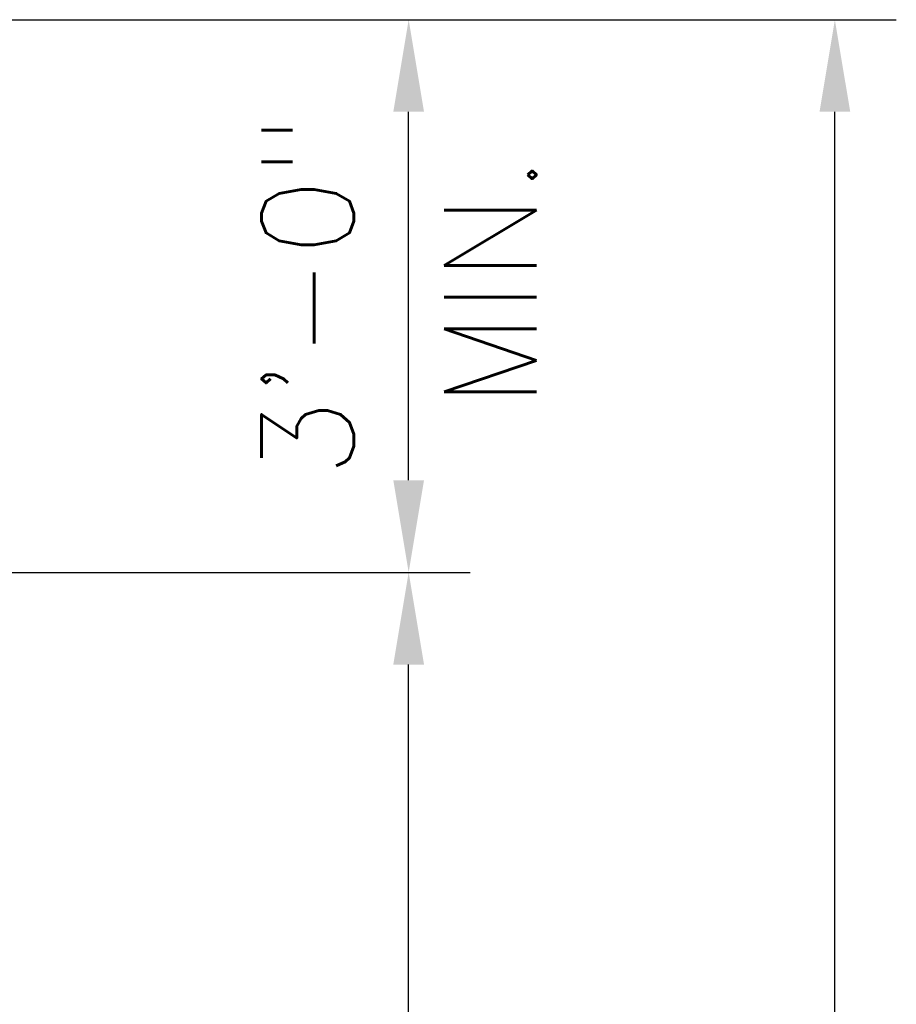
# Model space of a CAD drawing. Extents: x -285 to 5863, y 308 to 3178.
# Tile 620 of 622: x 5445 to 5502, y 1433 to 1497. Entities that reach past the tile are written whole.
import ezdxf

# ---------------------------------------------------------------- set-up
doc = ezdxf.new("R2010")
doc.units = 0
doc.header["$MEASUREMENT"] = 0
doc.header["$PDSIZE"] = 1
doc.layers.get('DEFPOINTS').update_dxf_attribs({"linetype": 'CONTINUOUS'})
doc.layers.add('DIM', color=3, linetype='CONTINUOUS')
doc.styles.add('SIMPLEX', font='simplex')
doc.styles.add('TANK-SLAB$0$SIMPLEX', font='simplex')
doc.dimstyles.new('DIM64', dxfattribs={"dimscale": 64, "dimtxt": 0.09375, "dimasz": 0.09375, "dimexe": 0.0625, "dimexo": 0.0625, "dimgap": 0.046875, "dimtad": 1, "dimdec": 4, "dimzin": 3, "dimdsep": 46, "dimlunit": 4, "dimtxsty": 'SIMPLEX', "dimcen": 0, "dimclrd": 256, "dimclre": 256, "dimclrt": 256, "dimadec": 0, "dimazin": 0, "dimtfac": 1, "dimtdec": 4, "dimtmove": 0, "dimatfit": 3, "dimfxl": 1, "dimfrac": 2, "dimtolj": 1, "dimtzin": 0, "dimarcsym": 0})

# ---------------------------------------------------------------- blocks, each defined once
blk = doc.blocks.new('*D70')
at = {"layer": 'DEFPOINTS', "color": 0, "transparency": 16777216}
for p in [(5390.835, 1461.018), (5470.235, 1461.018), (5390.835, 1335.02)]:
    blk.add_point(p, dxfattribs=at)
at = {"layer": 'DIM', "lineweight": -2, "transparency": 16777216}
for p, q in [((5394.835, 1461.018), (5474.235, 1461.018)), ((5470.235, 1341.02), (5470.235, 1455.018)), ((5394.835, 1335.02), (5474.235, 1335.02))]:
    blk.add_line(p, q, dxfattribs=at)
at = {"layer": 'DIM', "transparency": 16777216}
for points in [[(5469.235, 1455.018), (5471.235, 1455.018), (5470.235, 1461.018)], [(5469.235, 1341.02), (5471.235, 1341.02), (5470.235, 1335.02)]]:
    blk.add_solid(points, dxfattribs=at)
at = {"layer": 'DIM', "transparency": 16777216, "insert": (5463.664, 1398.019), "char_height": 6, "attachment_point": 5, "rotation": 90, "style": 'SIMPLEX'}
blk.add_mtext('\\A1;10\'-6" ', dxfattribs=at)
blk = doc.blocks.new('*D71')
at = {"layer": 'DEFPOINTS', "color": 0, "transparency": 16777216}
for p in [(5440.235, 1497.018), (5470.235, 1497.018), (5390.835, 1461.018)]:
    blk.add_point(p, dxfattribs=at)
at = {"layer": 'DIM', "lineweight": -2, "transparency": 16777216}
for p, q in [((5444.235, 1497.018), (5474.235, 1497.018)), ((5470.235, 1467.018), (5470.235, 1491.018)), ((5394.835, 1461.018), (5474.235, 1461.018))]:
    blk.add_line(p, q, dxfattribs=at)
at = {"layer": 'DIM', "transparency": 16777216}
for points in [[(5469.235, 1491.018), (5471.235, 1491.018), (5470.235, 1497.018)], [(5469.235, 1467.018), (5471.235, 1467.018), (5470.235, 1461.018)]]:
    blk.add_solid(points, dxfattribs=at)
at = {"layer": 'DIM', "transparency": 16777216, "insert": (5463.664, 1479.018), "char_height": 6, "attachment_point": 5, "rotation": 90, "style": 'SIMPLEX'}
blk.add_mtext('\\A1;3\'-0"', dxfattribs=at)
blk = doc.blocks.new('*D75')
at = {"layer": 'DEFPOINTS', "color": 0, "transparency": 16777216}
for p in [(5440.235, 1497.018), (5497.985, 1497.018), (5440.235, 1299.018)]:
    blk.add_point(p, dxfattribs=at)
at = {"layer": 'DIM', "lineweight": -2, "transparency": 16777216}
for p, q in [((5444.235, 1497.018), (5501.985, 1497.018)), ((5497.985, 1305.018), (5497.985, 1491.018)), ((5444.235, 1299.018), (5501.985, 1299.018))]:
    blk.add_line(p, q, dxfattribs=at)
at = {"layer": 'DIM', "transparency": 16777216}
for points in [[(5496.985, 1491.018), (5498.985, 1491.018), (5497.985, 1497.018)], [(5496.985, 1305.018), (5498.985, 1305.018), (5497.985, 1299.018)]]:
    blk.add_solid(points, dxfattribs=at)
at = {"layer": 'DIM', "transparency": 16777216, "insert": (5491.414, 1398.018), "char_height": 6, "attachment_point": 5, "rotation": 90, "style": 'SIMPLEX'}
blk.add_mtext('\\A1;16\'-6"', dxfattribs=at)

msp = doc.modelspace()

# ---------------------------------------------------------------- texts
at = {"layer": 'DIM', "style": 'TANK-SLAB$0$SIMPLEX'}
msp.add_text('MIN.', height=6, rotation=90, dxfattribs=at).set_placement((5478.55584, 1471.74439))

# ---------------------------------------------------------------- dimensions: what is measured, and where the dimension line sits
at = {"layer": 'DIM'}
dim = msp.add_linear_dim(base=(5470.23519, 1497.01839), p1=(5390.83467, 1461.01839), p2=(5440.23519, 1497.01839), angle=90, dimstyle='DIM64', override={"dimtmove": 1}, dxfattribs=at)
dim.commit()
dim.dimension.update_dxf_attribs({"geometry": '*D71', "text_midpoint": (5463.66376, 1479.01839)})
dim = msp.add_linear_dim(base=(5497.98519, 1497.01839), p1=(5440.23519, 1299.01839), p2=(5440.23519, 1497.01839), angle=90, dimstyle='DIM64', dxfattribs=at)
dim.commit()
dim.dimension.update_dxf_attribs({"geometry": '*D75', "text_midpoint": (5491.41376, 1398.01839)})
dim = msp.add_linear_dim(base=(5470.23519, 1461.01839), p1=(5390.83467, 1335.01993), p2=(5390.83467, 1461.01839), angle=90, text='<> ', dimstyle='DIM64', override={"dimtmove": 1}, dxfattribs=at)
dim.commit()
dim.dimension.update_dxf_attribs({"geometry": '*D70', "text_midpoint": (5463.66376, 1398.01916)})

doc.saveas('drawing.dxf')
